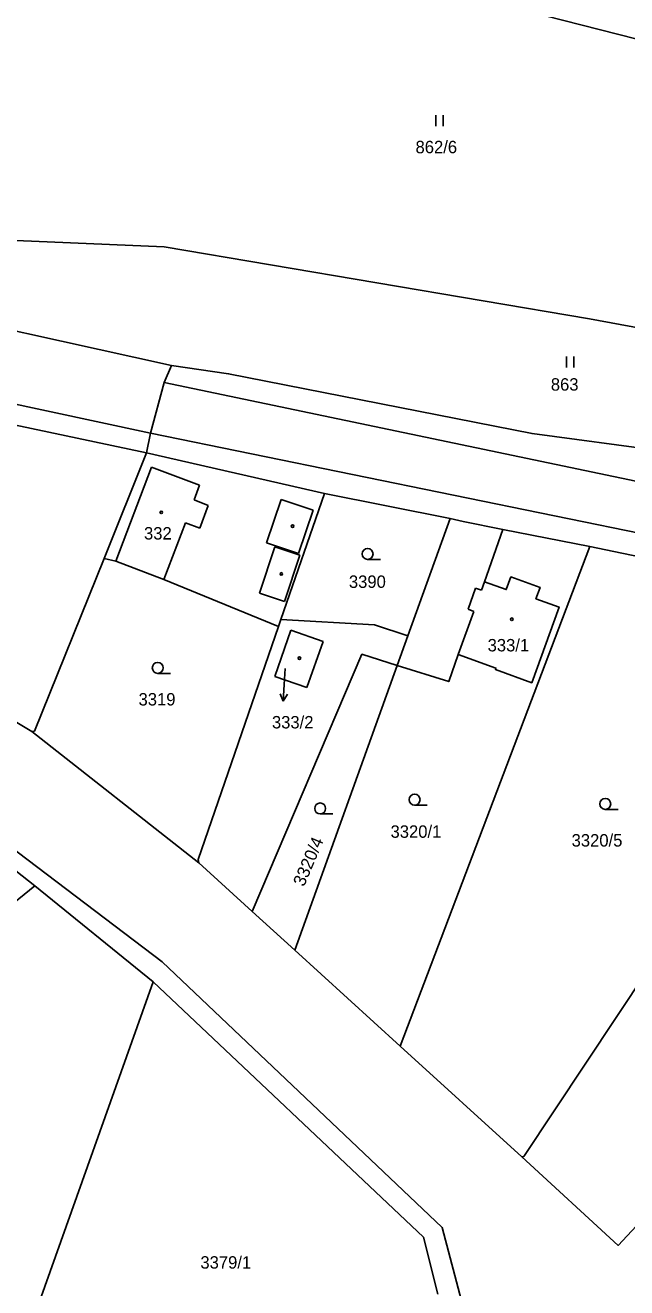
# Model space of a CAD drawing. Extents: x -755528 to -748832, y -1118122 to -1111095.
# Drawn here: x -752495.8 to -752413.4, y -1114435.8 to -1114263.1 of the extents above; entities that cross this region are included whole.
import ezdxf

# ---------------------------------------------------------------- set-up
doc = ezdxf.new("R2010")
doc.units = 0
for name, color, linetype in [('DZ_DO_ostatní', 7, 'Continuous'), ('DZ_DO_PUPFL', 7, 'Continuous'), ('DZ_NAD_PUPFL', 7, 'Continuous'), ('DZ_NAD_ZPF', 7, 'Continuous'), ('legenda barvy', 7, 'Continuous'), ('legenda_text', 7, 'Continuous'), ('TZ_UMVŽST', 7, 'Continuous')]:
    doc.layers.add(name, color=color, linetype=linetype)

msp = doc.modelspace()

# ---------------------------------------------------------------- linework, layer by layer
at = {"layer": 'DZ_DO_ostatní'}
for p, q in [((-752478.61, -1114318.89), (-752528.47, -1114308.24)), ((-752476.75, -1114311.95), (-752410.23, -1114325.85)), ((-752478.61, -1114318.89), (-752377.33, -1114339.64)), ((-752483.38, -1114336.42), (-752478.5, -1114323.53)), ((-752478.5, -1114323.53), (-752471.91, -1114326.02)), ((-752471.91, -1114326.02), (-752472.67, -1114328.03)), ((-752472.67, -1114328.03), (-752470.72, -1114328.77)), ((-752470.72, -1114328.77), (-752471.89, -1114331.9)), ((-752460.75, -1114327.95), (-752462.74, -1114333.91)), ((-752456.38, -1114329.42), (-752460.75, -1114327.95)), ((-752458.37, -1114335.37), (-752456.38, -1114329.42)), ((-752473.85, -1114331.16), (-752476.79, -1114338.92)), ((-752471.89, -1114331.9), (-752473.85, -1114331.16)), ((-752461.61, -1114334.46), (-752463.7, -1114340.79)), ((-752462.74, -1114333.91), (-752458.37, -1114335.37)), ((-752458.21, -1114335.59), (-752461.61, -1114334.46)), ((-752460.3, -1114341.91), (-752458.21, -1114335.59)), ((-752433.33, -1114340.39), (-752432.91, -1114339.23)), ((-752463.7, -1114340.79), (-752460.3, -1114341.91)), ((-752435.16, -1114342.99), (-752434.12, -1114340.1)), ((-752434.12, -1114340.1), (-752433.33, -1114340.39)), ((-752436.51, -1114349.19), (-752434.37, -1114343.27)), ((-752434.37, -1114343.27), (-752435.16, -1114342.99)), ((-752461.62, -1114352.17), (-752459.42, -1114345.85)), ((-752459.42, -1114345.85), (-752454.98, -1114347.39)), ((-752454.98, -1114347.39), (-752457.23, -1114353.68)), ((-752457.23, -1114353.68), (-752461.62, -1114352.17))]:
    msp.add_line(p, q, dxfattribs=at)
at = {"layer": 'DZ_NAD_PUPFL'}
for p, q in [((-752504.69, -1114316.16), (-752479.17, -1114321.6)), ((-752504.69, -1114316.16), (-752479.17, -1114321.6)), ((-752454.83, -1114327.14), (-752479.17, -1114321.6)), ((-752454.83, -1114327.14), (-752479.17, -1114321.6)), ((-752437.61, -1114330.58), (-752454.83, -1114327.14)), ((-752437.61, -1114330.58), (-752454.83, -1114327.14)), ((-752418.48, -1114334.4), (-752430.39, -1114332.07)), ((-752418.48, -1114334.4), (-752430.39, -1114332.07)), ((-752418.48, -1114334.4), (-752405.92, -1114337.01)), ((-752418.48, -1114334.4), (-752405.92, -1114337.01))]:
    msp.add_line(p, q, dxfattribs=at)
msp.add_lwpolyline([(-752430.39, -1114332.07), (-752435.81, -1114330.97), (-752437.61, -1114330.58)], dxfattribs=at)
msp.add_lwpolyline([(-752430.39, -1114332.07), (-752435.81, -1114330.97), (-752437.61, -1114330.58)], dxfattribs=at)
at = {"layer": 'DZ_NAD_ZPF'}
for p, q in [((-752577.41, -1114222.73), (-752261.96, -1114303.31)), ((-752479.17, -1114321.6), (-752478.61, -1114318.89)), ((-752479.17, -1114321.6), (-752484.99, -1114336.03)), ((-752460.78, -1114344.39), (-752454.83, -1114327.14)), ((-752437.61, -1114330.58), (-752443.38, -1114346.62)), ((-752444.44, -1114402.75), (-752418.48, -1114334.4)), ((-752494.88, -1114359.71), (-752520.23, -1114344.55)), ((-752461.1, -1114345.33), (-752460.78, -1114344.39)), ((-752443.38, -1114346.62), (-752444.84, -1114350.67)), ((-752444.84, -1114350.67), (-752458.87, -1114389.63)), ((-752472, -1114377.69), (-752494.88, -1114359.71)), ((-752501.24, -1114375.49), (-752494.46, -1114380.82)), ((-752464.7, -1114384.33), (-752472, -1114377.69)), ((-752494.46, -1114380.82), (-752478.28, -1114393.94)), ((-752458.87, -1114389.63), (-752464.7, -1114384.33)), ((-752444.44, -1114402.75), (-752458.87, -1114389.63)), ((-752478.28, -1114393.94), (-752522.65, -1114518.86)), ((-752427.78, -1114417.91), (-752444.44, -1114402.75))]:
    msp.add_line(p, q, dxfattribs=at)
for points in [[(-752475.76, -1114309.61), (-752515.81, -1114300.8), (-752549.74, -1114291.15), (-752560.87, -1114287.36)], [(-752560.87, -1114287.36), (-752535.58, -1114290.89), (-752476.78, -1114293.41), (-752418.52, -1114303.25), (-752354.79, -1114315), (-752350.02, -1114319.68), (-752294.72, -1114338.85)], [(-752674.06, -1114297.38), (-752657.12, -1114299.43), (-752591.55, -1114323.82), (-752535.77, -1114352.2), (-752508.64, -1114367.28), (-752477.04, -1114391.22), (-752438.72, -1114427.56), (-752434.8, -1114442.43), (-752427.57, -1114445.21)], [(-752478.61, -1114318.89), (-752476.75, -1114311.95), (-752475.76, -1114309.61)], [(-752475.76, -1114309.61), (-752467.95, -1114310.75), (-752426.4, -1114318.95), (-752408.7, -1114321.3)], [(-752444.84, -1114350.67), (-752437.81, -1114352.87), (-752436.51, -1114349.19), (-752431.34, -1114351.03), (-752431.41, -1114351.22), (-752426.44, -1114353.03), (-752422.69, -1114342.69), (-752425.86, -1114341.55), (-752425.29, -1114339.99), (-752429.3, -1114338.56), (-752429.93, -1114340.3), (-752432.91, -1114339.23), (-752430.39, -1114332.07)], [(-752494.88, -1114359.71), (-752494.53, -1114359.67), (-752484.99, -1114336.03)], [(-752484.99, -1114336.03), (-752483.38, -1114336.42), (-752476.79, -1114338.92), (-752461.1, -1114345.33)], [(-752443.38, -1114346.62), (-752447.96, -1114345.11), (-752460.78, -1114344.39)], [(-752461.1, -1114345.33), (-752472.09, -1114377.23), (-752472, -1114377.69)], [(-752464.7, -1114384.33), (-752449.68, -1114349.15), (-752444.84, -1114350.67)], [(-752393.65, -1114366.92), (-752427.54, -1114417.86), (-752427.78, -1114417.91)], [(-752494.46, -1114380.82), (-752497.39, -1114383.19), (-752505.97, -1114394.52), (-752524.72, -1114444.68), (-752553.86, -1114528.55)], [(-752478.28, -1114393.94), (-752441.28, -1114428.9), (-752439.31, -1114436.68)], [(-752410.21, -1114427.89), (-752411.5, -1114426.72), (-752414.61, -1114430.03), (-752427.78, -1114417.91)]]:
    msp.add_lwpolyline(points, dxfattribs=at)
at = {"layer": 'legenda barvy'}
for p, q in [((-752460.2, -1114351.09), (-752460.29, -1114352.57)), ((-752460.29, -1114352.57), (-752460.447, -1114355.567)), ((-752460.447, -1114355.567), (-752460.895, -1114354.541)), ((-752460.447, -1114355.567), (-752459.895, -1114354.593))]:
    msp.add_line(p, q, dxfattribs=at)
at = {"layer": 'legenda_text'}
for centre in [(-752477.1568, -1114329.7192), (-752459.1768, -1114331.6092), (-752460.7268, -1114338.1492), (-752429.1668, -1114344.3492), (-752458.2468, -1114349.6792)]:
    msp.add_circle(centre, 0.175, dxfattribs=at)
at = {"layer": 'TZ_UMVŽST'}
for p, q in [((-752439.561, -1114276.89), (-752439.561, -1114275.39)), ((-752438.56, -1114276.89), (-752438.56, -1114275.39)), ((-752421.681, -1114309.92), (-752421.681, -1114308.42)), ((-752420.68, -1114309.92), (-752420.68, -1114308.42)), ((-752448.913, -1114336.16), (-752447.163, -1114336.16)), ((-752477.643, -1114351.75), (-752475.893, -1114351.75)), ((-752442.483, -1114369.78), (-752440.733, -1114369.78)), ((-752416.373, -1114370.36), (-752414.623, -1114370.36)), ((-752455.403, -1114370.99), (-752453.653, -1114370.99))]:
    msp.add_line(p, q, dxfattribs=at)
for centre in [(-752448.9129, -1114335.4098), (-752477.6429, -1114350.9998), (-752442.4829, -1114369.0298), (-752416.3729, -1114369.6098), (-752455.4029, -1114370.2398)]:
    msp.add_circle(centre, 0.75, dxfattribs=at)

# ---------------------------------------------------------------- texts
at = {"layer": 'DZ_DO_PUPFL'}
for s, p in [('862/6', (-752442.348, -1114280.59)), ('863', (-752423.825, -1114313.07)), ('332', (-752479.52, -1114333.44)), ('3390', (-752451.47, -1114340.06)), ('333/1', (-752432.48, -1114348.75)), ('3319', (-752480.27, -1114356.15)), ('333/2', (-752462.007, -1114359.288)), ('3320/1', (-752445.77, -1114374.25)), ('3320/5', (-752420.98, -1114375.45)), ('3379/1', (-752471.8, -1114433.2))]:
    msp.add_text(s, height=1.7, dxfattribs=at).set_placement(p)
msp.add_text('3320/4', height=1.7, rotation=66.999997, dxfattribs=at).set_placement((-752457.617, -1114381.022))

doc.saveas('drawing.dxf')
